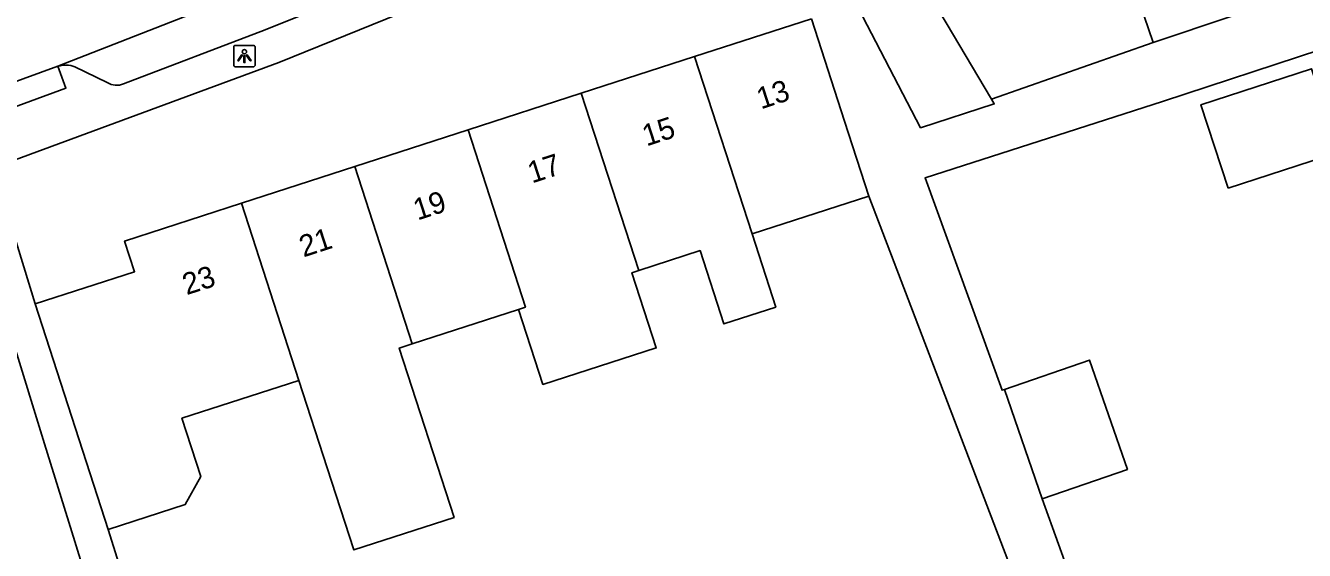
# Model space of a CAD drawing. Extents: x 163010 to 163853, y 382793 to 383982.
# Drawn here: x 163290 to 163349.3, y 383784.1 to 383808.4 of the extents above; entities that cross this region are included whole.
import ezdxf

# ---------------------------------------------------------------- set-up
doc = ezdxf.new("R2010")
doc.units = 0
for name, color, linetype in [('IMGEO_Lichtpunt', 7, 'Continuous'), ('IMGEO_Pand', 7, 'Continuous'), ('IMGEO_Pand_nummerreeks', 7, 'Continuous'), ('IMGEO_Rijbaan_lokaal_open', 7, 'Continuous'), ('IMGEO_Voetpad_open', 7, 'Continuous')]:
    doc.layers.add(name, color=color, linetype=linetype)

msp = doc.modelspace()

# ---------------------------------------------------------------- linework, layer by layer
at = {"layer": 'IMGEO_Lichtpunt'}
for p, q in [((163299.649, 383807.43), (163299.649, 383806.623)), ((163299.649, 383807.43), (163299.649, 383806.623)), ((163300.551, 383807.525), (163299.743, 383807.525)), ((163300.551, 383807.525), (163299.743, 383807.525)), ((163300.645, 383806.623), (163300.645, 383807.43)), ((163300.645, 383806.623), (163300.645, 383807.43)), ((163299.743, 383806.529), (163300.551, 383806.529)), ((163299.743, 383806.529), (163300.551, 383806.529))]:
    msp.add_line(p, q, dxfattribs=at)
for points in [[(163300.023, 383807.094), (163300.062, 383807.066), (163299.874, 383806.804), (163299.836, 383806.831), (163300.023, 383807.094)], [(163300.125, 383807.046), (163300.172, 383807.046), (163300.172, 383806.724), (163300.125, 383806.724), (163300.125, 383807.046)], [(163300.235, 383807.066), (163300.273, 383807.093), (163300.46, 383806.831), (163300.421, 383806.803), (163300.235, 383807.066)]]:
    msp.add_lwpolyline(points, dxfattribs=at)
msp.add_circle((163300.148, 383807.228), 0.0994, dxfattribs=at)
for centre, start, end in [((163299.743, 383807.43), 90, 180), ((163299.743, 383807.43), 90, 180), ((163300.551, 383807.43), 0, 90), ((163300.551, 383807.43), 0, 90), ((163299.743, 383806.623), 180, 270), ((163299.743, 383806.623), 180, 270), ((163300.551, 383806.623), 270, 0), ((163300.551, 383806.623), 270, 360)]:
    msp.add_arc(centre, 0.0946, start, end, dxfattribs=at)
at = {"layer": 'IMGEO_Pand'}
for points in [[(163342.288, 383807.656), (163341.246, 383810.752), (163347.249, 383812.772), (163347.738, 383811.318), (163352.642, 383812.969)], [(163334.791, 383805.032), (163330.586, 383812.132), (163327.999, 383810.478)], [(163353.195, 383811.326), (163342.288, 383807.656)], [(163327.999, 383810.478), (163331.508, 383803.703), (163334.924, 383804.808), (163334.791, 383805.032)], [(163321.025, 383807.003), (163326.444, 383808.758)], [(163326.444, 383808.758), (163327.984, 383804.002), (163329.106, 383800.535)], [(163315.771, 383805.302), (163321.025, 383807.003)], [(163321.025, 383807.003), (163323.687, 383798.78)], [(163345.764, 383800.906), (163350.899, 383802.577), (163349.642, 383806.441), (163344.507, 383804.771), (163345.764, 383800.906)], [(163315.771, 383805.302), (163310.518, 383803.602)], [(163318.433, 383797.079), (163315.771, 383805.302)], [(163310.518, 383803.602), (163305.264, 383801.9)], [(163310.518, 383803.602), (163313.18, 383795.379), (163312.862, 383795.276)], [(163305.264, 383801.9), (163300.01, 383800.199)], [(163305.264, 383801.9), (163307.926, 383793.677)], [(163290.447, 383795.527), (163295.051, 383797.017), (163294.589, 383798.444), (163300.01, 383800.199)], [(163300.01, 383800.199), (163302.672, 383791.976)], [(163329.106, 383800.535), (163323.687, 383798.78)], [(163323.687, 383798.78), (163324.788, 383795.379), (163322.378, 383794.599), (163321.276, 383798), (163318.433, 383797.079)], [(163312.862, 383795.276), (163313.991, 383791.789), (163319.243, 383793.49), (163318.114, 383796.976), (163318.433, 383797.079)], [(163293.835, 383785.062), (163290.447, 383795.527)], [(163307.926, 383793.677), (163312.862, 383795.276)], [(163302.672, 383791.976), (163303.986, 383787.916), (163305.216, 383784.116), (163309.868, 383785.622), (163307.324, 383793.482), (163307.926, 383793.677)], [(163335.391, 383791.553), (163339.343, 383792.918), (163341.096, 383787.845), (163337.143, 383786.479)], [(163302.672, 383791.976), (163297.251, 383790.221), (163298.123, 383787.527), (163297.4, 383786.216), (163293.835, 383785.062)], [(163337.143, 383786.479), (163335.391, 383791.553)]]:
    msp.add_lwpolyline(points, dxfattribs=at)
at = {"layer": 'IMGEO_Rijbaan_lokaal_open'}
for points in [[(163305.106, 383811.9), (163291.5, 383806.556)], [(163291.5, 383806.556), (163286.818, 383804.855)]]:
    msp.add_lwpolyline(points, dxfattribs=at)
at = {"layer": 'IMGEO_Voetpad_open'}
for points in [[(163322.278, 383815.379), (163320.537, 383814.473), (163313.543, 383811.52), (163301.738, 383806.735), (163288.496, 383801.844)], [(163310.672, 383812.096), (163301.109, 383808.254), (163294.541, 383805.742)], [(163335.391, 383791.553), (163335.288, 383791.519), (163331.712, 383801.371), (163342.727, 383804.917), (163350.061, 383807.331), (163352.993, 383808.207)], [(163334.791, 383805.032), (163342.288, 383807.656)], [(163291.5, 383806.556), (163291.871, 383805.543), (163287.232, 383803.844), (163286.818, 383804.855)], [(163293.786, 383805.8), (163292.283, 383806.531)], [(163288.496, 383801.844), (163290.447, 383795.527)], [(163287.084, 383801.323), (163289.401, 383793.82), (163290.876, 383789.043), (163292.277, 383784.504), (163295.045, 383775.538), (163295.597, 383775.715), (163298.991, 383765.157), (163298.316, 383764.94), (163290.969, 383762.578), (163290.756, 383762.507)], [(163332.893, 383777.212), (163337.371, 383778.861), (163329.106, 383800.535)], [(163326.021, 383773.235), (163340.171, 383778.066), (163337.143, 383786.479)], [(163293.835, 383785.062), (163299.211, 383767.908)]]:
    msp.add_lwpolyline(points, dxfattribs=at)
for centre, radius, start, end in [((163291.856, 383805.425), 1.186, 68.88737, 107.45513), ((163294.219, 383806.49), 0.815, 237.91999, 293.29421)]:
    msp.add_arc(centre, radius, start, end, dxfattribs=at)

# ---------------------------------------------------------------- texts
at = {"layer": 'IMGEO_Pand_nummerreeks'}
for s, rotation, p in [('13', 17.9409, (163324.101, 383804.552)), ('15', 17.9409, (163318.792, 383802.833)), ('17', 17.93931, (163313.482, 383801.114)), ('19', 17.93931, (163308.173, 383799.395)), ('21', 17.93931, (163302.885, 383797.683)), ('23', 17.93931, (163297.468, 383795.929))]:
    msp.add_text(s, height=1, rotation=rotation, dxfattribs=at).set_placement(p)

doc.saveas('drawing.dxf')
